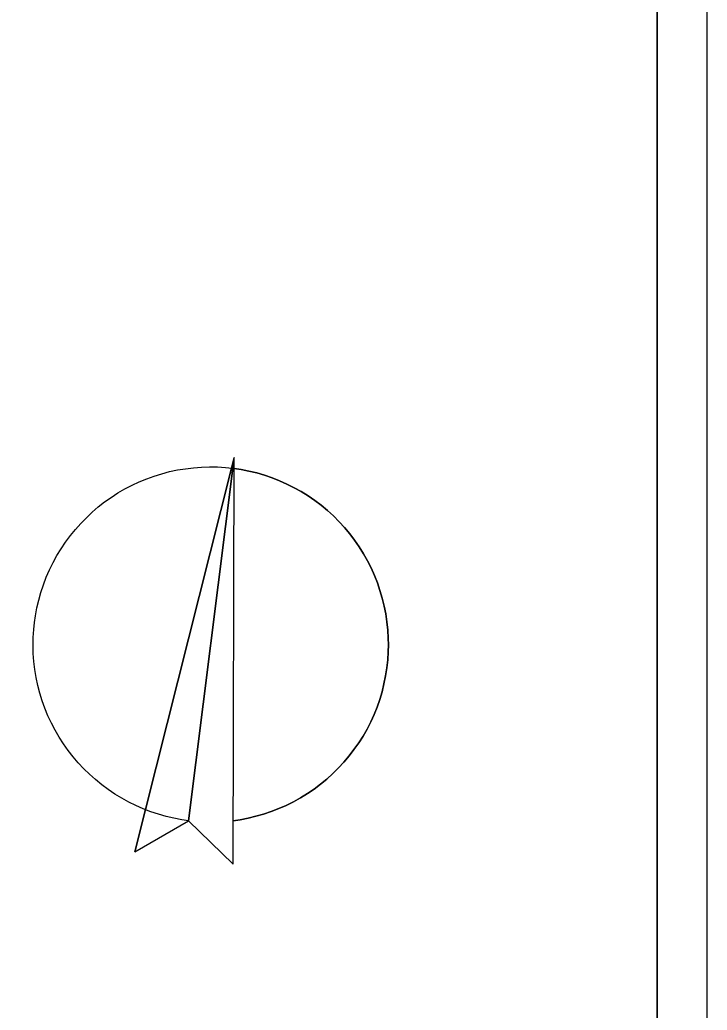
# Model space of a CAD drawing. Extents: x -555757 to -553364, y -1100723 to -1096439.
# Drawn here: x -553446.6 to -553364.2, y -1098873.9 to -1098755.2 of the extents above; entities that cross this region are included whole.
import ezdxf

# ---------------------------------------------------------------- set-up
doc = ezdxf.new("R2010")
doc.units = 0
doc.layers.add('ram', color=7, linetype='Continuous')

msp = doc.modelspace()

# ---------------------------------------------------------------- linework, layer by layer
at = {"layer": 'ram'}
for p, q in [((-553421.19, -1098808.96), (-553420.88, -1098807.69)), ((-553421.19, -1098808.96), (-553420.88, -1098807.69)), ((-553421.19, -1098808.96), (-553420.88, -1098807.69)), ((-553421.19, -1098808.96), (-553420.88, -1098807.69)), ((-553421.19, -1098808.96), (-553420.88, -1098807.69)), ((-553421.19, -1098808.96), (-553420.88, -1098807.69)), ((-553421.19, -1098808.96), (-553420.88, -1098807.69)), ((-553421.19, -1098808.96), (-553420.88, -1098807.69)), ((-553421.04, -1098808.98), (-553420.88, -1098807.69)), ((-553421.04, -1098808.98), (-553420.88, -1098807.69)), ((-553421.04, -1098808.98), (-553420.88, -1098807.69)), ((-553421.04, -1098808.98), (-553420.88, -1098807.69)), ((-553421.04, -1098808.98), (-553420.88, -1098807.69)), ((-553421.04, -1098808.98), (-553420.88, -1098807.69)), ((-553421.04, -1098808.98), (-553420.88, -1098807.69)), ((-553421.04, -1098808.98), (-553420.88, -1098807.69)), ((-553421, -1098856.43), (-553420.88, -1098807.69)), ((-553432.8, -1098854.95), (-553421.19, -1098808.96)), ((-553421.04, -1098808.98), (-553426.34, -1098851.22)), ((-553426.34, -1098851.22), (-553421, -1098856.42))]:
    msp.add_line(p, q, dxfattribs=at)
for points in [[(-554624.2, -1099020.57), (-553364.2, -1099020.57), (-553364.2, -1096520.57), (-554624.2, -1096520.57), (-554624.2, -1099020.57)], [(-554624.2, -1099020.57), (-553364.2, -1099020.57), (-553364.2, -1096520.57), (-554624.2, -1096520.57), (-554624.2, -1099020.57)], [(-554618.2, -1096526.57), (-553370.2, -1096526.57), (-553370.2, -1099014.57), (-554618.2, -1099014.57), (-554618.2, -1096526.57)], [(-553426.34, -1098851.21), (-553427.15, -1098851.1), (-553428.1, -1098850.92), (-553429.04, -1098850.7), (-553429.96, -1098850.44), (-553430.88, -1098850.13), (-553431.77, -1098849.79), (-553432.65, -1098849.4), (-553433.52, -1098848.98), (-553434.36, -1098848.51), (-553435.18, -1098848.01), (-553435.98, -1098847.47), (-553436.75, -1098846.9), (-553437.5, -1098846.29), (-553438.22, -1098845.65), (-553438.91, -1098844.98), (-553439.56, -1098844.28), (-553440.19, -1098843.55), (-553440.78, -1098842.79), (-553441.33, -1098842), (-553441.85, -1098841.19), (-553442.34, -1098840.36), (-553442.78, -1098839.51), (-553443.19, -1098838.63), (-553443.55, -1098837.74), (-553443.88, -1098836.84), (-553444.16, -1098835.92), (-553444.4, -1098834.99), (-553444.6, -1098834.05), (-553444.76, -1098833.1), (-553444.88, -1098832.14), (-553444.95, -1098831.18), (-553444.97, -1098830.22), (-553444.96, -1098829.26), (-553444.9, -1098828.3), (-553444.81, -1098827.48), (-553444.69, -1098826.66), (-553444.52, -1098825.71), (-553444.3, -1098824.78), (-553444.04, -1098823.85), (-553443.73, -1098822.94), (-553443.39, -1098822.04), (-553443.01, -1098821.16), (-553442.58, -1098820.29), (-553442.12, -1098819.45), (-553441.62, -1098818.63), (-553441.08, -1098817.83), (-553440.51, -1098817.05), (-553439.9, -1098816.31), (-553439.26, -1098815.59), (-553438.59, -1098814.9), (-553437.89, -1098814.24), (-553437.16, -1098813.61), (-553436.4, -1098813.02), (-553435.62, -1098812.47), (-553434.81, -1098811.94), (-553433.98, -1098811.46), (-553433.12, -1098811.01), (-553432.25, -1098810.61), (-553431.36, -1098810.24), (-553430.46, -1098809.91), (-553429.54, -1098809.63), (-553428.61, -1098809.38), (-553427.67, -1098809.18), (-553426.72, -1098809.03), (-553425.76, -1098808.91), (-553424.8, -1098808.84), (-553423.84, -1098808.81), (-553422.88, -1098808.82), (-553421.92, -1098808.88), (-553421.1, -1098808.97)], [(-553420.88, -1098809), (-553420.06, -1098809.12), (-553419.11, -1098809.31), (-553418.17, -1098809.54), (-553417.24, -1098809.81), (-553416.33, -1098810.12), (-553415.43, -1098810.48), (-553414.55, -1098810.87), (-553413.68, -1098811.31), (-553412.84, -1098811.78), (-553412.02, -1098812.29), (-553411.22, -1098812.84), (-553410.45, -1098813.42), (-553409.71, -1098814.04), (-553408.99, -1098814.69), (-553408.31, -1098815.38), (-553407.65, -1098816.09), (-553407.03, -1098816.84), (-553406.45, -1098817.61), (-553405.9, -1098818.4), (-553405.39, -1098819.22), (-553404.91, -1098820.06), (-553404.48, -1098820.93), (-553404.08, -1098821.81), (-553403.72, -1098822.71), (-553403.41, -1098823.62), (-553403.13, -1098824.55), (-553402.9, -1098825.49), (-553402.72, -1098826.44), (-553402.57, -1098827.4), (-553402.47, -1098828.36), (-553402.41, -1098829.32), (-553402.4, -1098830.15), (-553402.42, -1098830.98), (-553402.48, -1098831.95), (-553402.59, -1098832.91), (-553402.74, -1098833.86), (-553402.93, -1098834.81), (-553403.16, -1098835.75), (-553403.44, -1098836.68), (-553403.76, -1098837.59), (-553404.12, -1098838.49), (-553404.52, -1098839.37), (-553404.96, -1098840.23), (-553405.44, -1098841.07), (-553405.96, -1098841.88), (-553406.52, -1098842.68), (-553407.1, -1098843.44), (-553407.73, -1098844.18), (-553408.38, -1098844.89), (-553409.07, -1098845.57), (-553409.79, -1098846.22), (-553410.54, -1098846.84), (-553411.31, -1098847.42), (-553412.11, -1098847.96), (-553412.93, -1098848.47), (-553413.78, -1098848.94), (-553414.65, -1098849.37), (-553415.53, -1098849.76), (-553416.43, -1098850.11), (-553417.35, -1098850.42), (-553418.28, -1098850.68), (-553419.22, -1098850.91), (-553420.17, -1098851.09), (-553420.99, -1098851.21)], [(-553420.99, -1098851.21), (-553420.17, -1098851.09), (-553419.22, -1098850.91), (-553418.28, -1098850.68), (-553417.35, -1098850.42), (-553416.43, -1098850.11), (-553415.53, -1098849.76), (-553414.65, -1098849.37), (-553413.78, -1098848.94), (-553412.93, -1098848.47), (-553412.11, -1098847.96), (-553411.31, -1098847.42), (-553410.54, -1098846.84), (-553409.79, -1098846.22), (-553409.07, -1098845.57), (-553408.38, -1098844.89), (-553407.73, -1098844.18), (-553407.1, -1098843.44), (-553406.52, -1098842.68), (-553405.96, -1098841.88), (-553405.44, -1098841.07), (-553404.96, -1098840.23), (-553404.52, -1098839.37), (-553404.12, -1098838.49), (-553403.76, -1098837.59), (-553403.44, -1098836.68), (-553403.16, -1098835.75), (-553402.93, -1098834.81), (-553402.74, -1098833.86), (-553402.59, -1098832.91), (-553402.48, -1098831.95), (-553402.42, -1098830.98), (-553402.4, -1098830.15), (-553402.41, -1098829.32), (-553402.47, -1098828.36), (-553402.57, -1098827.4), (-553402.72, -1098826.44), (-553402.9, -1098825.49), (-553403.13, -1098824.55), (-553403.41, -1098823.62), (-553403.72, -1098822.71), (-553404.08, -1098821.81), (-553404.48, -1098820.93), (-553404.91, -1098820.06), (-553405.39, -1098819.22), (-553405.9, -1098818.4), (-553406.45, -1098817.61), (-553407.03, -1098816.84), (-553407.65, -1098816.09), (-553408.31, -1098815.38), (-553408.99, -1098814.69), (-553409.71, -1098814.04), (-553410.45, -1098813.42), (-553411.22, -1098812.84), (-553412.02, -1098812.29), (-553412.84, -1098811.78), (-553413.68, -1098811.31), (-553414.55, -1098810.87), (-553415.43, -1098810.48), (-553416.33, -1098810.12), (-553417.24, -1098809.81), (-553418.17, -1098809.54), (-553419.11, -1098809.31), (-553420.06, -1098809.12), (-553420.88, -1098809)], [(-553420.99, -1098851.21), (-553420.17, -1098851.09), (-553419.22, -1098850.91), (-553418.28, -1098850.68), (-553417.35, -1098850.42), (-553416.43, -1098850.11), (-553415.53, -1098849.76), (-553414.65, -1098849.37), (-553413.78, -1098848.94), (-553412.93, -1098848.47), (-553412.11, -1098847.96), (-553411.31, -1098847.42), (-553410.54, -1098846.84), (-553409.79, -1098846.22), (-553409.07, -1098845.57), (-553408.38, -1098844.89), (-553407.73, -1098844.18), (-553407.1, -1098843.44), (-553406.52, -1098842.68), (-553405.96, -1098841.88), (-553405.44, -1098841.07), (-553404.96, -1098840.23), (-553404.52, -1098839.37), (-553404.12, -1098838.49), (-553403.76, -1098837.59), (-553403.44, -1098836.68), (-553403.16, -1098835.75), (-553402.93, -1098834.81), (-553402.74, -1098833.86), (-553402.59, -1098832.91), (-553402.48, -1098831.95), (-553402.42, -1098830.98), (-553402.4, -1098830.15), (-553402.41, -1098829.32), (-553402.47, -1098828.36), (-553402.57, -1098827.4), (-553402.72, -1098826.44), (-553402.9, -1098825.49), (-553403.13, -1098824.55), (-553403.41, -1098823.62), (-553403.72, -1098822.71), (-553404.08, -1098821.81), (-553404.48, -1098820.93), (-553404.91, -1098820.06), (-553405.39, -1098819.22), (-553405.9, -1098818.4), (-553406.45, -1098817.61), (-553407.03, -1098816.84), (-553407.65, -1098816.09), (-553408.31, -1098815.38), (-553408.99, -1098814.69), (-553409.71, -1098814.04), (-553410.45, -1098813.42), (-553411.22, -1098812.84), (-553412.02, -1098812.29), (-553412.84, -1098811.78), (-553413.68, -1098811.31), (-553414.55, -1098810.87), (-553415.43, -1098810.48), (-553416.33, -1098810.12), (-553417.24, -1098809.81), (-553418.17, -1098809.54), (-553419.11, -1098809.31), (-553420.06, -1098809.12), (-553420.88, -1098809)], [(-553420.99, -1098851.21), (-553420.17, -1098851.09), (-553419.22, -1098850.91), (-553418.28, -1098850.68), (-553417.35, -1098850.42), (-553416.43, -1098850.11), (-553415.53, -1098849.76), (-553414.65, -1098849.37), (-553413.78, -1098848.94), (-553412.93, -1098848.47), (-553412.11, -1098847.96), (-553411.31, -1098847.42), (-553410.54, -1098846.84), (-553409.79, -1098846.22), (-553409.07, -1098845.57), (-553408.38, -1098844.89), (-553407.73, -1098844.18), (-553407.1, -1098843.44), (-553406.52, -1098842.68), (-553405.96, -1098841.88), (-553405.44, -1098841.07), (-553404.96, -1098840.23), (-553404.52, -1098839.37), (-553404.12, -1098838.49), (-553403.76, -1098837.59), (-553403.44, -1098836.68), (-553403.16, -1098835.75), (-553402.93, -1098834.81), (-553402.74, -1098833.86), (-553402.59, -1098832.91), (-553402.48, -1098831.95), (-553402.42, -1098830.98), (-553402.4, -1098830.15), (-553402.41, -1098829.32), (-553402.47, -1098828.36), (-553402.57, -1098827.4), (-553402.72, -1098826.44), (-553402.9, -1098825.49), (-553403.13, -1098824.55), (-553403.41, -1098823.62), (-553403.72, -1098822.71), (-553404.08, -1098821.81), (-553404.48, -1098820.93), (-553404.91, -1098820.06), (-553405.39, -1098819.22), (-553405.9, -1098818.4), (-553406.45, -1098817.61), (-553407.03, -1098816.84), (-553407.65, -1098816.09), (-553408.31, -1098815.38), (-553408.99, -1098814.69), (-553409.71, -1098814.04), (-553410.45, -1098813.42), (-553411.22, -1098812.84), (-553412.02, -1098812.29), (-553412.84, -1098811.78), (-553413.68, -1098811.31), (-553414.55, -1098810.87), (-553415.43, -1098810.48), (-553416.33, -1098810.12), (-553417.24, -1098809.81), (-553418.17, -1098809.54), (-553419.11, -1098809.31), (-553420.06, -1098809.12), (-553420.88, -1098809)], [(-553420.99, -1098851.21), (-553420.17, -1098851.09), (-553419.22, -1098850.91), (-553418.28, -1098850.68), (-553417.35, -1098850.42), (-553416.43, -1098850.11), (-553415.53, -1098849.76), (-553414.65, -1098849.37), (-553413.78, -1098848.94), (-553412.93, -1098848.47), (-553412.11, -1098847.96), (-553411.31, -1098847.42), (-553410.54, -1098846.84), (-553409.79, -1098846.22), (-553409.07, -1098845.57), (-553408.38, -1098844.89), (-553407.73, -1098844.18), (-553407.1, -1098843.44), (-553406.52, -1098842.68), (-553405.96, -1098841.88), (-553405.44, -1098841.07), (-553404.96, -1098840.23), (-553404.52, -1098839.37), (-553404.12, -1098838.49), (-553403.76, -1098837.59), (-553403.44, -1098836.68), (-553403.16, -1098835.75), (-553402.93, -1098834.81), (-553402.74, -1098833.86), (-553402.59, -1098832.91), (-553402.48, -1098831.95), (-553402.42, -1098830.98), (-553402.4, -1098830.15), (-553402.41, -1098829.32), (-553402.47, -1098828.36), (-553402.57, -1098827.4), (-553402.72, -1098826.44), (-553402.9, -1098825.49), (-553403.13, -1098824.55), (-553403.41, -1098823.62), (-553403.72, -1098822.71), (-553404.08, -1098821.81), (-553404.48, -1098820.93), (-553404.91, -1098820.06), (-553405.39, -1098819.22), (-553405.9, -1098818.4), (-553406.45, -1098817.61), (-553407.03, -1098816.84), (-553407.65, -1098816.09), (-553408.31, -1098815.38), (-553408.99, -1098814.69), (-553409.71, -1098814.04), (-553410.45, -1098813.42), (-553411.22, -1098812.84), (-553412.02, -1098812.29), (-553412.84, -1098811.78), (-553413.68, -1098811.31), (-553414.55, -1098810.87), (-553415.43, -1098810.48), (-553416.33, -1098810.12), (-553417.24, -1098809.81), (-553418.17, -1098809.54), (-553419.11, -1098809.31), (-553420.06, -1098809.12), (-553420.88, -1098809)], [(-553420.99, -1098851.21), (-553420.17, -1098851.09), (-553419.22, -1098850.91), (-553418.28, -1098850.68), (-553417.35, -1098850.42), (-553416.43, -1098850.11), (-553415.53, -1098849.76), (-553414.65, -1098849.37), (-553413.78, -1098848.94), (-553412.93, -1098848.47), (-553412.11, -1098847.96), (-553411.31, -1098847.42), (-553410.54, -1098846.84), (-553409.79, -1098846.22), (-553409.07, -1098845.57), (-553408.38, -1098844.89), (-553407.73, -1098844.18), (-553407.1, -1098843.44), (-553406.52, -1098842.68), (-553405.96, -1098841.88), (-553405.44, -1098841.07), (-553404.96, -1098840.23), (-553404.52, -1098839.37), (-553404.12, -1098838.49), (-553403.76, -1098837.59), (-553403.44, -1098836.68), (-553403.16, -1098835.75), (-553402.93, -1098834.81), (-553402.74, -1098833.86), (-553402.59, -1098832.91), (-553402.48, -1098831.95), (-553402.42, -1098830.98), (-553402.4, -1098830.15), (-553402.41, -1098829.32), (-553402.47, -1098828.36), (-553402.57, -1098827.4), (-553402.72, -1098826.44), (-553402.9, -1098825.49), (-553403.13, -1098824.55), (-553403.41, -1098823.62), (-553403.72, -1098822.71), (-553404.08, -1098821.81), (-553404.48, -1098820.93), (-553404.91, -1098820.06), (-553405.39, -1098819.22), (-553405.9, -1098818.4), (-553406.45, -1098817.61), (-553407.03, -1098816.84), (-553407.65, -1098816.09), (-553408.31, -1098815.38), (-553408.99, -1098814.69), (-553409.71, -1098814.04), (-553410.45, -1098813.42), (-553411.22, -1098812.84), (-553412.02, -1098812.29), (-553412.84, -1098811.78), (-553413.68, -1098811.31), (-553414.55, -1098810.87), (-553415.43, -1098810.48), (-553416.33, -1098810.12), (-553417.24, -1098809.81), (-553418.17, -1098809.54), (-553419.11, -1098809.31), (-553420.06, -1098809.12), (-553420.88, -1098809)], [(-553420.99, -1098851.21), (-553420.17, -1098851.09), (-553419.22, -1098850.91), (-553418.28, -1098850.68), (-553417.35, -1098850.42), (-553416.43, -1098850.11), (-553415.53, -1098849.76), (-553414.65, -1098849.37), (-553413.78, -1098848.94), (-553412.93, -1098848.47), (-553412.11, -1098847.96), (-553411.31, -1098847.42), (-553410.54, -1098846.84), (-553409.79, -1098846.22), (-553409.07, -1098845.57), (-553408.38, -1098844.89), (-553407.73, -1098844.18), (-553407.1, -1098843.44), (-553406.52, -1098842.68), (-553405.96, -1098841.88), (-553405.44, -1098841.07), (-553404.96, -1098840.23), (-553404.52, -1098839.37), (-553404.12, -1098838.49), (-553403.76, -1098837.59), (-553403.44, -1098836.68), (-553403.16, -1098835.75), (-553402.93, -1098834.81), (-553402.74, -1098833.86), (-553402.59, -1098832.91), (-553402.48, -1098831.95), (-553402.42, -1098830.98), (-553402.4, -1098830.15), (-553402.41, -1098829.32), (-553402.47, -1098828.36), (-553402.57, -1098827.4), (-553402.72, -1098826.44), (-553402.9, -1098825.49), (-553403.13, -1098824.55), (-553403.41, -1098823.62), (-553403.72, -1098822.71), (-553404.08, -1098821.81), (-553404.48, -1098820.93), (-553404.91, -1098820.06), (-553405.39, -1098819.22), (-553405.9, -1098818.4), (-553406.45, -1098817.61), (-553407.03, -1098816.84), (-553407.65, -1098816.09), (-553408.31, -1098815.38), (-553408.99, -1098814.69), (-553409.71, -1098814.04), (-553410.45, -1098813.42), (-553411.22, -1098812.84), (-553412.02, -1098812.29), (-553412.84, -1098811.78), (-553413.68, -1098811.31), (-553414.55, -1098810.87), (-553415.43, -1098810.48), (-553416.33, -1098810.12), (-553417.24, -1098809.81), (-553418.17, -1098809.54), (-553419.11, -1098809.31), (-553420.06, -1098809.12), (-553420.88, -1098809)], [(-553420.99, -1098851.21), (-553420.17, -1098851.09), (-553419.22, -1098850.91), (-553418.28, -1098850.68), (-553417.35, -1098850.42), (-553416.43, -1098850.11), (-553415.53, -1098849.76), (-553414.65, -1098849.37), (-553413.78, -1098848.94), (-553412.93, -1098848.47), (-553412.11, -1098847.96), (-553411.31, -1098847.42), (-553410.54, -1098846.84), (-553409.79, -1098846.22), (-553409.07, -1098845.57), (-553408.38, -1098844.89), (-553407.73, -1098844.18), (-553407.1, -1098843.44), (-553406.52, -1098842.68), (-553405.96, -1098841.88), (-553405.44, -1098841.07), (-553404.96, -1098840.23), (-553404.52, -1098839.37), (-553404.12, -1098838.49), (-553403.76, -1098837.59), (-553403.44, -1098836.68), (-553403.16, -1098835.75), (-553402.93, -1098834.81), (-553402.74, -1098833.86), (-553402.59, -1098832.91), (-553402.48, -1098831.95), (-553402.42, -1098830.98), (-553402.4, -1098830.15), (-553402.41, -1098829.32), (-553402.47, -1098828.36), (-553402.57, -1098827.4), (-553402.72, -1098826.44), (-553402.9, -1098825.49), (-553403.13, -1098824.55), (-553403.41, -1098823.62), (-553403.72, -1098822.71), (-553404.08, -1098821.81), (-553404.48, -1098820.93), (-553404.91, -1098820.06), (-553405.39, -1098819.22), (-553405.9, -1098818.4), (-553406.45, -1098817.61), (-553407.03, -1098816.84), (-553407.65, -1098816.09), (-553408.31, -1098815.38), (-553408.99, -1098814.69), (-553409.71, -1098814.04), (-553410.45, -1098813.42), (-553411.22, -1098812.84), (-553412.02, -1098812.29), (-553412.84, -1098811.78), (-553413.68, -1098811.31), (-553414.55, -1098810.87), (-553415.43, -1098810.48), (-553416.33, -1098810.12), (-553417.24, -1098809.81), (-553418.17, -1098809.54), (-553419.11, -1098809.31), (-553420.06, -1098809.12), (-553420.88, -1098809)]]:
    msp.add_lwpolyline(points, dxfattribs=at)
for points in [[(-554618.2, -1099014.57), (-553370.2, -1099014.57), (-553370.2, -1096526.57), (-554618.2, -1096526.57)], [(-553421.2, -1098808.96), (-553421.16, -1098808.96), (-553421.12, -1098808.97), (-553421.08, -1098808.97), (-553421.04, -1098808.98), (-553421.04, -1098808.98), (-553420.88, -1098807.69), (-553421.19, -1098808.96), (-553421.19, -1098808.96)], [(-553421.2, -1098808.96), (-553421.16, -1098808.96), (-553421.12, -1098808.97), (-553421.08, -1098808.97), (-553421.04, -1098808.98), (-553421.04, -1098808.98), (-553420.88, -1098807.69), (-553421.19, -1098808.96), (-553421.19, -1098808.96)], [(-553421.2, -1098808.96), (-553421.16, -1098808.96), (-553421.12, -1098808.97), (-553421.08, -1098808.97), (-553421.04, -1098808.98), (-553421.04, -1098808.98), (-553420.88, -1098807.69), (-553421.19, -1098808.96), (-553421.19, -1098808.96)], [(-553421.2, -1098808.96), (-553421.16, -1098808.96), (-553421.12, -1098808.97), (-553421.08, -1098808.97), (-553421.04, -1098808.98), (-553421.04, -1098808.98), (-553420.88, -1098807.69), (-553421.19, -1098808.96), (-553421.19, -1098808.96)], [(-553421.2, -1098808.96), (-553421.16, -1098808.96), (-553421.12, -1098808.97), (-553421.08, -1098808.97), (-553421.04, -1098808.98), (-553421.04, -1098808.98), (-553420.88, -1098807.69), (-553421.19, -1098808.96), (-553421.19, -1098808.96)], [(-553421.2, -1098808.96), (-553421.16, -1098808.96), (-553421.12, -1098808.97), (-553421.08, -1098808.97), (-553421.04, -1098808.98), (-553421.04, -1098808.98), (-553420.88, -1098807.69), (-553421.19, -1098808.96), (-553421.19, -1098808.96)], [(-553421.2, -1098808.96), (-553421.16, -1098808.96), (-553421.12, -1098808.97), (-553421.08, -1098808.97), (-553421.04, -1098808.98), (-553421.04, -1098808.98), (-553420.88, -1098807.69), (-553421.19, -1098808.96), (-553421.19, -1098808.96)], [(-553421.2, -1098808.96), (-553421.16, -1098808.96), (-553421.12, -1098808.97), (-553421.08, -1098808.97), (-553421.04, -1098808.98), (-553421.04, -1098808.98), (-553420.88, -1098807.69), (-553421.19, -1098808.96), (-553421.19, -1098808.96)], [(-553432.8, -1098854.95), (-553426.34, -1098851.22), (-553421.04, -1098808.98), (-553421.19, -1098808.96)], [(-553432.8, -1098854.95), (-553426.34, -1098851.22), (-553421.04, -1098808.98), (-553421.19, -1098808.96)], [(-553432.8, -1098854.95), (-553426.34, -1098851.22), (-553421.04, -1098808.98), (-553421.19, -1098808.96)], [(-553432.8, -1098854.95), (-553426.34, -1098851.22), (-553421.04, -1098808.98), (-553421.19, -1098808.96)], [(-553432.8, -1098854.95), (-553426.34, -1098851.22), (-553421.04, -1098808.98), (-553421.19, -1098808.96)], [(-553432.8, -1098854.95), (-553426.34, -1098851.22), (-553421.04, -1098808.98), (-553421.19, -1098808.96)], [(-553432.8, -1098854.95), (-553426.34, -1098851.22), (-553421.04, -1098808.98), (-553421.19, -1098808.96)], [(-553432.8, -1098854.95), (-553426.34, -1098851.22), (-553421.04, -1098808.98), (-553421.19, -1098808.96)]]:
    msp.add_lwpolyline(points, close=True, dxfattribs=at)

doc.saveas('drawing.dxf')
